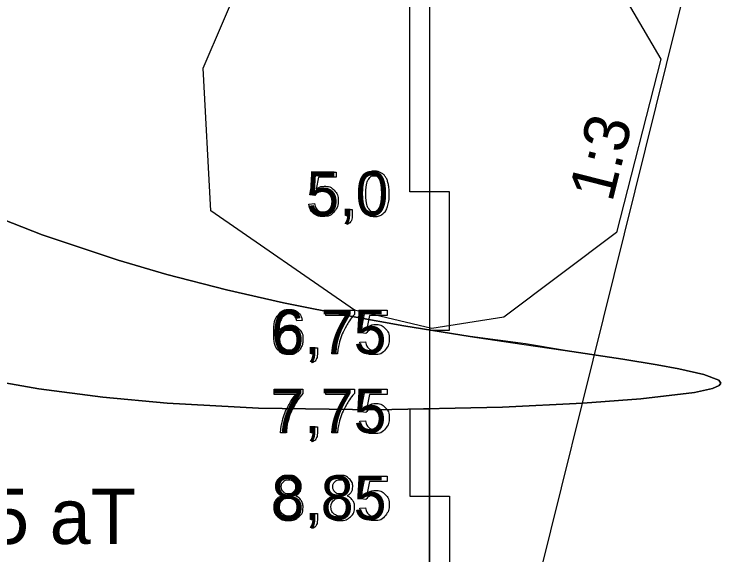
# Model space of a CAD drawing. Extents: x 700746 to 706058, y 6570320 to 6580460.
# Drawn here: x 705159 to 705249.1, y 6575805.5 to 6575873.9 of the extents above; entities that cross this region are included whole.
import ezdxf

# ---------------------------------------------------------------- set-up
doc = ezdxf.new("R2010")
doc.units = 0
for name, color, linetype in [('GEOLPUNKT', 7, 'Continuous'), ('Plokid', 7, 'Continuous'), ('Täide', 7, 'Continuous'), ('vahekiht', 7, 'Continuous')]:
    doc.layers.add(name, color=color, linetype=linetype)

msp = doc.modelspace()

# ---------------------------------------------------------------- linework, layer by layer
at = {"layer": 'GEOLPUNKT'}
for points in [[(705211.592, 6575901.461), (705211.592, 6575762.461)], [(705197.069, 6575851.014), (705196.425, 6575851.099), (705196.967, 6575853.976), (705199.75, 6575853.976), (705199.75, 6575853.319), (705197.516, 6575853.319), (705197.215, 6575851.816)], [(705196.301, 6575849.917), (705197.022, 6575849.977)], [(705201.021, 6575848.449), (705201.021, 6575849.23), (705201.803, 6575849.23), (705201.803, 6575848.449)], [(705201.41, 6575848.449), (705201.021, 6575848.449)], [(705201.167, 6575847.339), (705200.975, 6575847.633)], [(705198.456, 6575835.815), (705198.456, 6575836.476), (705202.08, 6575836.476), (705202.08, 6575835.941)], [(705203.527, 6575833.514), (705202.882, 6575833.599), (705203.425, 6575836.476), (705206.207, 6575836.476), (705206.207, 6575835.819), (705203.974, 6575835.819), (705203.672, 6575834.316)], [(705201.196, 6575835.815), (705198.456, 6575835.815)], [(705195.46, 6575835.174), (705194.777, 6575835.119)], [(705202.759, 6575832.417), (705203.48, 6575832.477)], [(705196.608, 6575830.949), (705196.608, 6575831.73), (705197.389, 6575831.73), (705197.389, 6575830.949)], [(705196.997, 6575830.949), (705196.608, 6575830.949)], [(705199.946, 6575830.949), (705199.237, 6575830.949)], [(705196.753, 6575829.839), (705196.561, 6575830.133)], [(705191.934, 6575825.815), (705191.934, 6575826.476), (705195.558, 6575826.476), (705195.558, 6575825.941)], [(705198.456, 6575825.815), (705198.456, 6575826.476), (705202.08, 6575826.476), (705202.08, 6575825.941)], [(705203.527, 6575823.514), (705202.882, 6575823.599), (705203.424, 6575826.476), (705206.207, 6575826.476), (705206.207, 6575825.819), (705203.974, 6575825.819), (705203.672, 6575824.316)], [(705194.674, 6575825.815), (705191.934, 6575825.815)], [(705201.196, 6575825.815), (705198.456, 6575825.815)], [(705202.759, 6575822.417), (705203.48, 6575822.477)], [(705196.608, 6575820.949), (705196.608, 6575821.73), (705197.389, 6575821.73), (705197.389, 6575820.949)], [(705193.424, 6575820.949), (705192.715, 6575820.949)], [(705196.753, 6575819.839), (705196.561, 6575820.134)], [(705196.997, 6575820.949), (705196.608, 6575820.949)], [(705199.946, 6575820.949), (705199.237, 6575820.949)], [(705203.527, 6575812.514), (705202.882, 6575812.599), (705203.424, 6575815.476), (705206.207, 6575815.476), (705206.207, 6575814.819), (705203.974, 6575814.819), (705203.672, 6575813.316)], [(705202.759, 6575811.417), (705203.48, 6575811.477)], [(705196.608, 6575809.949), (705196.608, 6575810.73), (705197.389, 6575810.73), (705197.389, 6575809.949)], [(705196.997, 6575809.949), (705196.608, 6575809.949)], [(705196.753, 6575808.839), (705196.561, 6575809.134)]]:
    msp.add_lwpolyline(points, dxfattribs=at)
for points in [[(705209.092, 6575883.961), (705211.592, 6575883.961), (705211.592, 6575851.461), (705209.092, 6575851.461)], [(705214.092, 6575851.461), (705211.592, 6575851.461), (705211.592, 6575833.961), (705214.092, 6575833.961)], [(705211.592, 6575823.961), (705209.092, 6575823.961), (705209.092, 6575812.961), (705211.592, 6575812.961)], [(705211.592, 6575812.961), (705214.092, 6575812.961), (705214.092, 6575766.461), (705211.592, 6575766.461)]]:
    msp.add_lwpolyline(points, close=True, dxfattribs=at)
for points in [[(705202.823, 6575851.21), (705202.823, 6575852.203), (705203.027, 6575852.809), (705203.231, 6575853.416), (705203.634, 6575853.743), (705204.037, 6575854.07), (705204.647, 6575854.07), (705205.098, 6575854.07), (705205.439, 6575853.889), (705205.779, 6575853.707), (705206, 6575853.366), (705206.22, 6575853.024), (705206.346, 6575852.533), (705206.472, 6575852.043), (705206.472, 6575851.21), (705206.472, 6575850.226), (705206.27, 6575849.619), (705206.067, 6575849.013), (705205.665, 6575848.684), (705205.262, 6575848.355), (705204.647, 6575848.355), (705203.838, 6575848.355), (705203.376, 6575848.933), (705202.823, 6575849.634), (705202.823, 6575851.21)], [(705203.531, 6575851.21), (705203.531, 6575849.829), (705203.853, 6575849.374), (705204.175, 6575848.918), (705204.647, 6575848.918), (705205.12, 6575848.918), (705205.442, 6575849.376), (705205.764, 6575849.833), (705205.764, 6575851.21), (705205.764, 6575852.593), (705205.442, 6575853.048), (705205.121, 6575853.502), (705204.64, 6575853.502), (705204.167, 6575853.502), (705203.884, 6575853.101), (705203.531, 6575852.589), (705203.531, 6575851.21)], [(705197.215, 6575851.816), (705197.719, 6575852.166), (705198.272, 6575852.166), (705199.006, 6575852.166), (705199.51, 6575851.658), (705200.014, 6575851.149), (705200.014, 6575850.35), (705200.014, 6575849.59), (705199.571, 6575849.035), (705199.032, 6575848.355), (705198.1, 6575848.355), (705197.336, 6575848.355), (705196.853, 6575848.783), (705196.369, 6575849.21), (705196.301, 6575849.917)], [(705197.022, 6575849.977), (705197.102, 6575849.449), (705197.394, 6575849.184), (705197.685, 6575848.918), (705198.1, 6575848.918), (705198.6, 6575848.918), (705198.942, 6575849.293), (705199.284, 6575849.669), (705199.284, 6575850.289), (705199.284, 6575850.879), (705198.955, 6575851.22), (705198.627, 6575851.56), (705198.089, 6575851.56), (705197.754, 6575851.56), (705197.488, 6575851.408), (705197.222, 6575851.256), (705197.069, 6575851.014)], [(705200.975, 6575847.633), (705201.192, 6575847.729), (705201.295, 6575847.915), (705201.399, 6575848.1), (705201.41, 6575848.449)], [(705201.803, 6575848.449), (705201.803, 6575848.016), (705201.65, 6575847.75), (705201.498, 6575847.484), (705201.167, 6575847.339)], [(705194.777, 6575835.119), (705194.685, 6575835.526), (705194.517, 6575835.711), (705194.237, 6575836.007), (705193.827, 6575836.007), (705193.498, 6575836.007), (705193.247, 6575835.823), (705192.923, 6575835.586), (705192.736, 6575835.131), (705192.548, 6575834.677), (705192.54, 6575833.836), (705192.789, 6575834.214), (705193.149, 6575834.398), (705193.508, 6575834.581), (705193.902, 6575834.581), (705194.59, 6575834.581), (705195.074, 6575834.075), (705195.558, 6575833.569), (705195.558, 6575832.768), (705195.558, 6575832.241), (705195.331, 6575831.788), (705195.103, 6575831.336), (705194.706, 6575831.095), (705194.308, 6575830.855), (705193.803, 6575830.855), (705192.943, 6575830.855), (705192.4, 6575831.487), (705191.857, 6575832.118), (705191.857, 6575833.569), (705191.857, 6575835.192), (705192.458, 6575835.929), (705192.982, 6575836.57), (705193.869, 6575836.57), (705194.531, 6575836.57), (705194.953, 6575836.199), (705195.376, 6575835.828), (705195.46, 6575835.174)], [(705199.237, 6575830.949), (705199.249, 6575831.609), (705199.497, 6575832.545), (705199.745, 6575833.481), (705200.209, 6575834.35), (705200.673, 6575835.219), (705201.196, 6575835.815)], [(705202.08, 6575835.941), (705201.546, 6575835.372), (705201.021, 6575834.428), (705200.496, 6575833.485), (705200.209, 6575832.488), (705200.003, 6575831.785), (705199.946, 6575830.949)], [(705203.672, 6575834.316), (705204.177, 6575834.666), (705204.73, 6575834.666), (705205.464, 6575834.666), (705205.968, 6575834.158), (705206.472, 6575833.649), (705206.472, 6575832.85), (705206.472, 6575832.09), (705206.029, 6575831.535), (705205.49, 6575830.855), (705204.558, 6575830.855), (705203.794, 6575830.855), (705203.311, 6575831.283), (705202.827, 6575831.71), (705202.759, 6575832.417)], [(705192.647, 6575832.763), (705192.647, 6575832.408), (705192.798, 6575832.083), (705192.949, 6575831.758), (705193.219, 6575831.588), (705193.489, 6575831.418), (705193.788, 6575831.418), (705194.226, 6575831.418), (705194.538, 6575831.77), (705194.85, 6575832.121), (705194.85, 6575832.725), (705194.85, 6575833.306), (705194.541, 6575833.641), (705194.233, 6575833.975), (705193.762, 6575833.975), (705193.296, 6575833.975), (705192.972, 6575833.641), (705192.647, 6575833.306), (705192.647, 6575832.763)], [(705203.48, 6575832.477), (705203.56, 6575831.949), (705203.852, 6575831.684), (705204.143, 6575831.418), (705204.558, 6575831.418), (705205.058, 6575831.418), (705205.4, 6575831.793), (705205.742, 6575832.169), (705205.742, 6575832.789), (705205.742, 6575833.379), (705205.413, 6575833.72), (705205.085, 6575834.06), (705204.547, 6575834.06), (705204.212, 6575834.06), (705203.946, 6575833.908), (705203.68, 6575833.756), (705203.527, 6575833.514)], [(705196.561, 6575830.133), (705196.779, 6575830.229), (705196.882, 6575830.415), (705196.985, 6575830.6), (705196.997, 6575830.949)], [(705197.389, 6575830.949), (705197.389, 6575830.516), (705197.237, 6575830.25), (705197.085, 6575829.984), (705196.753, 6575829.839)], [(705192.715, 6575820.949), (705192.727, 6575821.609), (705192.975, 6575822.545), (705193.223, 6575823.481), (705193.687, 6575824.35), (705194.151, 6575825.219), (705194.674, 6575825.815)], [(705195.558, 6575825.941), (705195.024, 6575825.372), (705194.499, 6575824.428), (705193.974, 6575823.485), (705193.687, 6575822.488), (705193.481, 6575821.785), (705193.424, 6575820.949)], [(705199.237, 6575820.949), (705199.249, 6575821.609), (705199.497, 6575822.545), (705199.745, 6575823.481), (705200.209, 6575824.35), (705200.673, 6575825.219), (705201.196, 6575825.815)], [(705202.08, 6575825.941), (705201.545, 6575825.372), (705201.021, 6575824.428), (705200.496, 6575823.485), (705200.209, 6575822.488), (705200.003, 6575821.785), (705199.946, 6575820.949)], [(705203.672, 6575824.316), (705204.177, 6575824.666), (705204.73, 6575824.666), (705205.464, 6575824.666), (705205.968, 6575824.158), (705206.472, 6575823.65), (705206.472, 6575822.851), (705206.472, 6575822.09), (705206.029, 6575821.535), (705205.49, 6575820.855), (705204.558, 6575820.855), (705203.794, 6575820.855), (705203.311, 6575821.283), (705202.827, 6575821.71), (705202.759, 6575822.417)], [(705203.48, 6575822.477), (705203.56, 6575821.949), (705203.851, 6575821.684), (705204.143, 6575821.418), (705204.558, 6575821.418), (705205.057, 6575821.418), (705205.4, 6575821.794), (705205.742, 6575822.169), (705205.742, 6575822.789), (705205.742, 6575823.379), (705205.413, 6575823.72), (705205.085, 6575824.06), (705204.547, 6575824.06), (705204.212, 6575824.06), (705203.946, 6575823.908), (705203.68, 6575823.756), (705203.527, 6575823.514)], [(705196.561, 6575820.134), (705196.779, 6575820.229), (705196.882, 6575820.415), (705196.985, 6575820.601), (705196.997, 6575820.949)], [(705197.389, 6575820.949), (705197.389, 6575820.516), (705197.237, 6575820.25), (705197.084, 6575819.984), (705196.753, 6575819.839)], [(705192.95, 6575812.988), (705192.52, 6575813.144), (705192.312, 6575813.434), (705192.105, 6575813.724), (705192.105, 6575814.128), (705192.105, 6575814.739), (705192.544, 6575815.154), (705192.982, 6575815.57), (705193.711, 6575815.57), (705194.443, 6575815.57), (705194.89, 6575815.145), (705195.336, 6575814.72), (705195.336, 6575814.109), (705195.336, 6575813.72), (705195.131, 6575813.432), (705194.927, 6575813.144), (705194.51, 6575812.988), (705195.027, 6575812.82), (705195.297, 6575812.445), (705195.567, 6575812.071), (705195.567, 6575811.551), (705195.567, 6575810.833), (705195.059, 6575810.344), (705194.551, 6575809.855), (705193.723, 6575809.855), (705192.894, 6575809.855), (705192.386, 6575810.346), (705191.879, 6575810.837), (705191.879, 6575811.57), (705191.879, 6575812.117), (705192.157, 6575812.486), (705192.436, 6575812.854), (705192.95, 6575812.988)], [(705192.813, 6575814.152), (705192.813, 6575813.756), (705193.067, 6575813.504), (705193.32, 6575813.252), (705193.728, 6575813.252), (705194.125, 6575813.252), (705194.376, 6575813.502), (705194.628, 6575813.752), (705194.628, 6575814.114), (705194.628, 6575814.492), (705194.369, 6575814.749), (705194.11, 6575815.007), (705193.721, 6575815.007), (705193.327, 6575815.007), (705193.07, 6575814.755), (705192.813, 6575814.503), (705192.813, 6575814.152)], [(705199.472, 6575812.988), (705199.042, 6575813.144), (705198.834, 6575813.434), (705198.627, 6575813.724), (705198.627, 6575814.128), (705198.627, 6575814.739), (705199.066, 6575815.154), (705199.504, 6575815.57), (705200.233, 6575815.57), (705200.965, 6575815.57), (705201.412, 6575815.145), (705201.858, 6575814.72), (705201.858, 6575814.109), (705201.858, 6575813.72), (705201.653, 6575813.432), (705201.449, 6575813.144), (705201.032, 6575812.988), (705201.549, 6575812.82), (705201.819, 6575812.445), (705202.088, 6575812.071), (705202.088, 6575811.551), (705202.088, 6575810.833), (705201.581, 6575810.344), (705201.073, 6575809.855), (705200.245, 6575809.855), (705199.416, 6575809.855), (705198.908, 6575810.346), (705198.401, 6575810.837), (705198.401, 6575811.57), (705198.401, 6575812.117), (705198.679, 6575812.486), (705198.957, 6575812.854), (705199.472, 6575812.988)], [(705199.335, 6575814.152), (705199.335, 6575813.756), (705199.589, 6575813.504), (705199.842, 6575813.252), (705200.25, 6575813.252), (705200.647, 6575813.252), (705200.898, 6575813.502), (705201.149, 6575813.752), (705201.149, 6575814.114), (705201.149, 6575814.492), (705200.891, 6575814.749), (705200.632, 6575815.007), (705200.242, 6575815.007), (705199.849, 6575815.007), (705199.592, 6575814.755), (705199.335, 6575814.503), (705199.335, 6575814.152)], [(705203.672, 6575813.316), (705204.177, 6575813.666), (705204.73, 6575813.666), (705205.464, 6575813.666), (705205.968, 6575813.158), (705206.472, 6575812.65), (705206.472, 6575811.851), (705206.472, 6575811.09), (705206.029, 6575810.535), (705205.49, 6575809.855), (705204.558, 6575809.855), (705203.794, 6575809.855), (705203.311, 6575810.283), (705202.827, 6575810.71), (705202.759, 6575811.417)], [(705203.48, 6575811.477), (705203.56, 6575810.949), (705203.851, 6575810.684), (705204.143, 6575810.418), (705204.558, 6575810.418), (705205.057, 6575810.418), (705205.4, 6575810.794), (705205.742, 6575811.169), (705205.742, 6575811.789), (705205.742, 6575812.379), (705205.413, 6575812.72), (705205.085, 6575813.06), (705204.547, 6575813.06), (705204.212, 6575813.06), (705203.946, 6575812.908), (705203.68, 6575812.756), (705203.527, 6575812.514)], [(705192.587, 6575811.565), (705192.587, 6575811.271), (705192.725, 6575810.996), (705192.863, 6575810.72), (705193.138, 6575810.569), (705193.413, 6575810.418), (705193.728, 6575810.418), (705194.221, 6575810.418), (705194.54, 6575810.736), (705194.858, 6575811.053), (705194.858, 6575811.542), (705194.858, 6575812.039), (705194.53, 6575812.364), (705194.202, 6575812.689), (705193.705, 6575812.689), (705193.22, 6575812.689), (705192.904, 6575812.368), (705192.587, 6575812.047), (705192.587, 6575811.565)], [(705199.109, 6575811.565), (705199.109, 6575811.271), (705199.247, 6575810.996), (705199.385, 6575810.72), (705199.66, 6575810.569), (705199.935, 6575810.418), (705200.25, 6575810.418), (705200.743, 6575810.418), (705201.062, 6575810.736), (705201.38, 6575811.053), (705201.38, 6575811.542), (705201.38, 6575812.039), (705201.052, 6575812.364), (705200.724, 6575812.689), (705200.227, 6575812.689), (705199.742, 6575812.689), (705199.426, 6575812.368), (705199.109, 6575812.047), (705199.109, 6575811.565)], [(705196.561, 6575809.134), (705196.779, 6575809.229), (705196.882, 6575809.415), (705196.985, 6575809.601), (705196.997, 6575809.949)], [(705197.389, 6575809.949), (705197.389, 6575809.516), (705197.237, 6575809.25), (705197.084, 6575808.984), (705196.753, 6575808.839)]]:
    msp.add_open_spline(points, degree=3, dxfattribs=at)
at = {"layer": 'Täide'}
msp.add_lwpolyline([(705212.068, 6575892.701), (705230.201, 6575886.5), (705240.859, 6575868.275), (705235.234, 6575846.338), (705220.994, 6575835.593), (705211.87, 6575834.157), (705202.08, 6575836.476), (705183.884, 6575849.081), (705182.915, 6575867.112), (705190.666, 6575885.143), (705211.777, 6575892.698)], close=True, dxfattribs=at)
for points in [[(705154.211, 6575827.914), (705162.142, 6575826.539), (705170.236, 6575825.483), (705178.352, 6575824.729), (705189.928, 6575824.092), (705204.844, 6575823.879), (705220.815, 6575824.222), (705230.988, 6575824.714), (705238.33, 6575825.258), (705245.148, 6575826.084), (705247.395, 6575826.589), (705248.26, 6575826.968), (705248.47, 6575827.231), (705248.215, 6575827.63), (705246.321, 6575828.359), (705243.154, 6575829.077), (705240.395, 6575829.583), (705236.046, 6575830.291), (705228.771, 6575831.379), (705223.755, 6575832.22), (705216.717, 6575833.156), (705208.315, 6575834.505), (705201.781, 6575835.674), (705193.086, 6575837.423), (705185.881, 6575839.07), (705178.326, 6575841.022), (705172.154, 6575842.815), (705162.549, 6575846.023), (705155, 6575848.961)], [(705155, 6575848.961), (705162.549, 6575846.023), (705172.154, 6575842.815), (705178.326, 6575841.022), (705185.881, 6575839.07), (705193.086, 6575837.423), (705201.781, 6575835.674), (705208.315, 6575834.505), (705216.717, 6575833.156), (705223.251, 6575832.183), (705228.771, 6575831.379), (705236.046, 6575830.291), (705240.395, 6575829.583), (705243.154, 6575829.077), (705246.321, 6575828.359), (705248.215, 6575827.63), (705248.47, 6575827.231), (705248.26, 6575826.968), (705247.395, 6575826.589), (705245.148, 6575826.084), (705238.33, 6575825.258), (705230.988, 6575824.714), (705220.815, 6575824.222), (705204.844, 6575823.879), (705189.928, 6575824.092), (705178.352, 6575824.729), (705170.236, 6575825.483), (705162.142, 6575826.539), (705154.211, 6575827.914)]]:
    msp.add_lwpolyline(points, dxfattribs=at)
at = {"layer": 'vahekiht'}
msp.add_lwpolyline([(705277.244, 6576090.637), (705248.21, 6575894.488), (705210.942, 6575744.269)], dxfattribs=at)

# ---------------------------------------------------------------- texts
at = {"layer": 'GEOLPUNKT'}
msp.add_text('1:3', height=5.7, rotation=75.86041, dxfattribs=at).set_placement((705234.693, 6575850.017))
for s, p in [('5,0', (705195.976, 6575848.449)), ('6,75', (705191.563, 6575830.949)), ('7,75', (705191.563, 6575820.949)), ('8,85', (705191.563, 6575809.949))]:
    msp.add_text(s, height=5.6, dxfattribs=at).set_placement(p)
at = {"layer": 'Plokid'}
msp.add_text('Plokk 5 aT', height=7, dxfattribs=at).set_placement((705130.195, 6575806.893))

doc.saveas('drawing.dxf')
